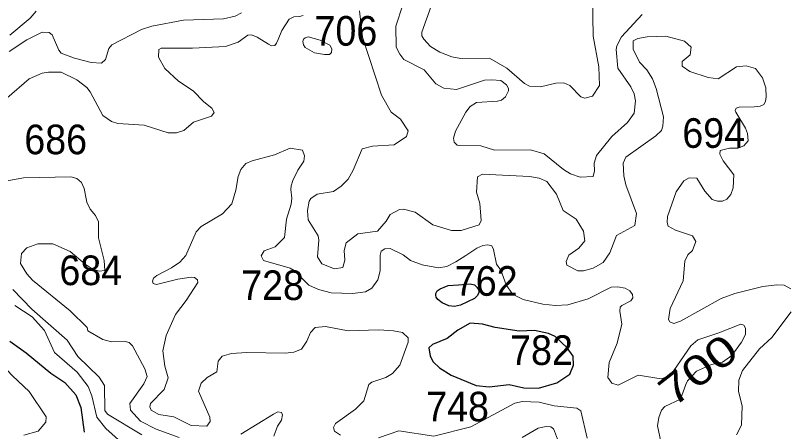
# Model space of a CAD drawing. Extents: x 499.9 to 555.3, y 9281.5 to 9336.8.
# Drawn here: x 535.084 to 539.258, y 9293.797 to 9296.044 of the extents above; entities that cross this region are included whole.
import ezdxf
from ezdxf.enums import TextEntityAlignment as Align

# ---------------------------------------------------------------- set-up
doc = ezdxf.new("R2010")
doc.units = 0
doc.header["$LTSCALE"] = 0.064
doc.layers.add('1', color=7, linetype='Continuous', lineweight=25)
doc.layers.add('2', color=7, linetype='Continuous', lineweight=13)
doc.layers.add('21', color=7, linetype='Continuous')
doc.layers.add('61', color=7, linetype='Continuous')

msp = doc.modelspace()

# ---------------------------------------------------------------- linework, layer by layer
at = {"layer": '1'}
for points in [[(537.4228, 9294.5846), (537.4787, 9294.5898), (537.5424, 9294.595), (537.5658, 9294.5885), (537.5788, 9294.5768), (537.5879, 9294.5599), (537.5892, 9294.5469), (537.5814, 9294.5313), (537.5645, 9294.5144), (537.4904, 9294.4793), (537.4566, 9294.4715), (537.4267, 9294.4754), (537.3904, 9294.491), (537.367, 9294.5105), (537.3579, 9294.5222), (537.3566, 9294.5326), (537.3566, 9294.5417), (537.3644, 9294.556), (537.38, 9294.5677)], [(537.7533, 9294.0502), (537.8313, 9294.0328), (537.9118, 9294.0312), (538.0102, 9294.0608), (538.0815, 9294.1064), (538.1011, 9294.1558), (538.0995, 9294.2037), (538.0667, 9294.2489), (538.0019, 9294.3098), (537.9651, 9294.3258), (537.8901, 9294.3419), (537.8073, 9294.3397), (537.6769, 9294.3579), (537.6079, 9294.3772), (537.542, 9294.3819), (537.4761, 9294.3435), (537.4185, 9294.2996), (537.3391, 9294.2674), (537.319, 9294.2488), (537.3266, 9294.2033), (537.3412, 9294.1731), (537.3756, 9294.1403), (537.4393, 9294.1005), (537.5738, 9294.0447), (537.6438, 9294.0385)]]:
    msp.add_lwpolyline(points, close=True, dxfattribs=at)
msp.add_lwpolyline([(535.0529, 9294.2857), (535.1417, 9294.2225), (535.2756, 9294.1122), (535.3504, 9294.0611), (535.4099, 9293.9956), (535.4371, 9293.9261), (535.4546, 9293.7933)], dxfattribs=at)
at = {"layer": '2'}
for points in [[(538.2039, 9296.1475), (538.2065, 9295.9316), (538.2382, 9295.7661), (538.2414, 9295.6658), (538.2035, 9295.6084), (538.1626, 9295.5969), (538.1403, 9295.6043), (538.0812, 9295.6658), (538.0479, 9295.6789), (538.0051, 9295.6774), (537.9222, 9295.6586), (537.862, 9295.6622), (537.8356, 9295.6763), (537.7404, 9295.7593), (537.646, 9295.8128), (537.4915, 9295.8116), (537.4433, 9295.8203), (537.3771, 9295.8456), (537.3279, 9295.8767), (537.291, 9295.915), (537.2814, 9295.9337), (537.2803, 9295.9531), (537.3307, 9296.094)], [(537.1783, 9296.1018), (537.1401, 9295.9856), (537.1418, 9295.8719), (537.1609, 9295.8337), (537.1841, 9295.8056), (537.2927, 9295.7507), (537.3566, 9295.6747), (537.3993, 9295.6509), (537.4687, 9295.6429), (537.6199, 9295.6933), (537.6596, 9295.6967), (537.7082, 9295.6918), (537.7384, 9295.6694), (537.7495, 9295.6493), (537.7491, 9295.6357), (537.7337, 9295.6034), (537.7114, 9295.5871), (537.689, 9295.5806), (537.5769, 9295.5742), (537.5422, 9295.5529), (537.5188, 9295.5222), (537.4626, 9295.4181), (537.4524, 9295.3817), (537.4563, 9295.3602), (537.471, 9295.3426), (537.4824, 9295.3407), (537.5992, 9295.34), (537.6741, 9295.3167), (537.8674, 9295.3176), (537.9421, 9295.2956), (538.0458, 9295.212), (538.0839, 9295.1885), (538.1363, 9295.17), (538.2064, 9295.174), (538.2142, 9295.2053), (538.213, 9295.2456), (538.2246, 9295.2866), (538.3072, 9295.3904), (538.392, 9295.4658), (538.4283, 9295.5156), (538.4354, 9295.583), (538.429, 9295.6204), (538.4099, 9295.6586), (538.3395, 9295.7583), (538.3306, 9295.8598), (538.3339, 9295.8795), (538.3595, 9295.929), (538.4708, 9296.0487)], [(534.8283, 9296.0412), (534.8036, 9295.9961), (534.679, 9295.8218), (534.535, 9295.5671), (534.5183, 9295.5232), (534.4883, 9295.4), (534.479, 9295.3173), (534.4909, 9295.2354), (534.501, 9295.1934), (534.5504, 9295.078), (534.5454, 9295.0118), (534.5078, 9294.8477), (534.5171, 9294.7824), (534.5786, 9294.7153), (534.6862, 9294.6676), (534.7086, 9294.6428), (534.7663, 9294.5461), (534.8853, 9294.2893), (535.0681, 9294.0969), (535.1585, 9294.0129), (535.2491, 9293.876), (535.2473, 9293.8475), (535.206, 9293.7982), (535.1292, 9293.7775)], [(536.6393, 9296.0436), (536.6194, 9296.0384), (536.589, 9296.0363), (536.5644, 9296.0234), (536.5244, 9295.9617), (536.5044, 9295.9143), (536.4945, 9295.8931), (536.4868, 9295.882), (536.4687, 9295.8797), (536.4518, 9295.8882), (536.3903, 9295.9258), (536.3599, 9295.9391), (536.3406, 9295.9371), (536.2878, 9295.8987), (536.2201, 9295.8767), (536.0403, 9295.8662), (535.8709, 9295.8673), (535.8597, 9295.8595), (535.8574, 9295.8185), (535.8908, 9295.7574), (535.9651, 9295.6881), (536.0447, 9295.6366), (536.1023, 9295.5775), (536.1461, 9295.5429), (536.159, 9295.5197), (536.1438, 9295.4999), (536.0467, 9295.4683), (535.994, 9295.4232), (535.9552, 9295.4104), (535.909, 9295.4106), (535.7801, 9295.4517), (535.6378, 9295.4604), (535.603, 9295.4706), (535.556, 9295.5032), (535.4879, 9295.6315), (535.4694, 9295.6547), (535.4163, 9295.6967), (535.3313, 9295.7365), (535.2627, 9295.7381), (535.2277, 9295.7319), (535.1586, 9295.7014), (535.0365, 9295.597)], [(535.0491, 9295.8485), (535.1456, 9295.9124), (535.2279, 9295.9527), (535.2661, 9295.9513), (535.2825, 9295.9386), (535.3188, 9295.8556), (535.3311, 9295.8399), (535.4025, 9295.8138), (535.4939, 9295.79), (535.5483, 9295.786), (535.5702, 9295.806), (535.588, 9295.8647), (535.6058, 9295.8845), (535.7658, 9295.9671), (535.8214, 9295.9865), (535.9917, 9296.0183), (536.208, 9296.0248), (536.271, 9296.039), (536.3065, 9296.058)], [(535.1955, 9296.0667), (535.1643, 9296.0289), (535.054, 9295.9376)], [(537.0627, 9295.6129), (536.9595, 9295.9258), (536.9444, 9296.0685)], [(539.2755, 9294.5682), (539.2384, 9294.587), (539.1995, 9294.589), (539.1246, 9294.5808), (538.9728, 9294.5427), (538.8979, 9294.5161), (538.6797, 9294.3922), (538.6432, 9294.3809), (538.621, 9294.3884), (538.614, 9294.4021), (538.6234, 9294.4615), (538.6932, 9294.6114), (538.7017, 9294.717), (538.719, 9294.7513), (538.7445, 9294.7744), (538.7615, 9294.823), (538.7435, 9294.8535), (538.6521, 9294.8836), (538.6117, 9294.9051), (538.606, 9294.9265), (538.609, 9294.9576), (538.6552, 9295.092), (538.6963, 9295.1501), (538.7249, 9295.1663), (538.7676, 9295.1643), (538.81, 9295.0955), (538.8499, 9295.0501), (538.8794, 9295.0408), (538.9064, 9295.0409), (538.9301, 9295.0517), (538.9503, 9295.0761), (538.9627, 9295.1127), (538.9671, 9295.1823), (538.9099, 9295.2591), (538.8912, 9295.2953), (538.8935, 9295.314), (538.9432, 9295.3274), (538.9885, 9295.3267), (539.0211, 9295.3405), (539.0443, 9295.3666), (539.0404, 9295.4063), (539.0298, 9295.4357), (538.9777, 9295.5208), (538.9751, 9295.5313), (538.979, 9295.5424), (538.9956, 9295.5485), (539.0777, 9295.5504), (539.1092, 9295.5534), (539.129, 9295.562), (539.1383, 9295.5784), (539.1418, 9295.6038), (539.1406, 9295.6535), (539.1225, 9295.707), (539.0846, 9295.7569), (539.034, 9295.7713), (538.9824, 9295.7663), (538.8818, 9295.7022), (538.8284, 9295.7085), (538.7292, 9295.7411), (538.6885, 9295.7689), (538.6872, 9295.7947), (538.7309, 9295.8317), (538.7374, 9295.8717), (538.7008, 9295.9047), (538.6002, 9295.9323), (538.4985, 9295.929), (538.4484, 9295.9195), (538.4238, 9295.907), (538.4231, 9295.8624), (538.4575, 9295.7913), (538.4964, 9295.7502), (538.5274, 9295.7006), (538.5466, 9295.6498), (538.5865, 9295.4962), (538.5834, 9295.4454), (538.5754, 9295.4231), (538.5453, 9295.3945), (538.3827, 9295.2791), (538.3691, 9295.2454), (538.3721, 9295.1772), (538.3841, 9295.1289), (538.4415, 9294.975), (538.4312, 9294.9087), (538.3338, 9294.8546), (538.2969, 9294.761), (538.2602, 9294.7102), (538.207, 9294.6786), (538.1547, 9294.6639), (538.1243, 9294.6639), (538.064, 9294.6953)], [(538.154, 9294.878), (538.1148, 9294.9428), (538.0443, 9294.9903), (538.0093, 9295.0785), (537.9567, 9295.1473), (537.9142, 9295.1649), (537.8634, 9295.1746), (537.608, 9295.1872), (537.5822, 9295.1728), (537.5761, 9295.0891), (537.5949, 9295.0291), (537.6013, 9294.9362), (537.591, 9294.9135), (537.4925, 9294.882), (537.4405, 9294.8824), (537.3406, 9294.9138), (537.2442, 9294.9807), (537.1823, 9294.9977), (537.1598, 9294.9964), (537.1088, 9294.9681), (537.0884, 9294.9322), (537.0411, 9294.8791), (536.934, 9294.8644), (536.8718, 9294.8158), (536.86, 9294.7737), (536.8644, 9294.7227), (536.8529, 9294.6829), (536.8082, 9294.6753), (536.7396, 9294.7018), (536.7168, 9294.7395), (536.7245, 9294.8302), (536.7201, 9294.8533), (536.6658, 9294.9401), (536.6627, 9294.9909), (536.6721, 9295.0402), (536.681, 9295.0557), (536.7151, 9295.079), (536.8026, 9295.0937), (536.8439, 9295.1223), (536.8825, 9295.1593), (536.91, 9295.2084), (536.959, 9295.324), (537.0135, 9295.3371), (537.1313, 9295.3451), (537.1978, 9295.3898), (537.2065, 9295.4207), (537.166, 9295.4828), (537.1147, 9295.5219), (537.0627, 9295.6129)], [(536.8402, 9293.7778), (536.8089, 9293.7987), (536.8029, 9293.8187), (536.8131, 9293.8402), (536.9229, 9293.917), (536.9671, 9293.9625), (536.9947, 9294.0505), (537.0102, 9294.0639), (537.0859, 9294.0894), (537.1218, 9294.1096), (537.1617, 9294.1557), (537.2068, 9294.2787), (537.2059, 9294.3037), (537.1763, 9294.3316), (537.1271, 9294.341), (537.0485, 9294.3455), (536.8822, 9294.3408), (536.7598, 9294.3643), (536.704, 9294.3581), (536.679, 9294.3317), (536.6596, 9294.2843), (536.6301, 9294.2408), (536.5879, 9294.2252), (536.5424, 9294.2199), (536.334, 9294.223), (536.2512, 9294.218), (536.2016, 9294.204), (536.1805, 9294.1767), (536.1724, 9294.1186), (536.1209, 9294.0887), (536.0871, 9294.0579), (536.0727, 9294.0147), (536.1342, 9293.8753), (536.1369, 9293.8507), (536.1189, 9293.8253), (536.0335, 9293.8298), (535.9407, 9293.8756), (535.859, 9293.8884), (535.8167, 9293.912), (535.8098, 9293.9295), (535.8145, 9293.9492), (535.8872, 9294.0242), (535.9094, 9294.0876), (535.8923, 9294.1498), (535.8812, 9294.2318), (535.8984, 9294.3146), (535.9483, 9294.4295), (536.006, 9294.5048), (536.0698, 9294.6025), (536.0686, 9294.616), (536.0519, 9294.6279), (536.0336, 9294.6302), (535.9622, 9294.62), (535.8463, 9294.5909), (535.8278, 9294.5954), (535.8239, 9294.6091), (535.8301, 9294.6258), (535.8483, 9294.6401), (535.9278, 9294.6802), (535.972, 9294.7122), (536.0047, 9294.7475), (536.0606, 9294.8748), (536.0883, 9294.9044), (536.2026, 9294.9727), (536.254, 9295.027), (536.2754, 9295.0998), (536.287, 9295.1747), (536.3026, 9295.2122), (536.3291, 9295.2434), (536.3643, 9295.2594), (536.4836, 9295.2907), (536.5693, 9295.3274), (536.6348, 9295.316), (536.6462, 9295.285), (536.6432, 9295.2577), (536.6108, 9295.2081), (536.5834, 9295.1521), (536.5737, 9295.1236), (536.5724, 9295.1044), (536.578, 9295.0578), (536.5741, 9295.024), (536.5498, 9294.9431)], [(534.8409, 9295.1145), (535.1271, 9295.1669), (535.383, 9295.1725), (535.4166, 9295.1625), (535.4408, 9295.1413), (535.456, 9295.1093), (535.4674, 9295.0447), (535.4704, 9295.0363), (535.4879, 9294.9982), (535.5161, 9294.9633), (535.5323, 9294.9296), (535.5326, 9294.8437), (535.5641, 9294.7203), (535.567, 9294.6659)], [(536.5498, 9294.9431), (536.5382, 9294.8453), (536.4882, 9294.7935), (536.4288, 9294.7734), (536.4114, 9294.745), (536.4242, 9294.7213)], [(538.064, 9294.6953), (538.0602, 9294.715), (538.0751, 9294.7489), (538.1298, 9294.7865), (538.1626, 9294.8273), (538.154, 9294.878)], [(535.2856, 9294.8103), (535.2048, 9294.8101), (535.1448, 9294.7897), (535.1158, 9294.7591), (535.1111, 9294.7046), (535.1463, 9294.6479), (535.1755, 9294.6151), (535.3798, 9294.4491), (535.4725, 9294.3579), (535.4757, 9294.3409), (535.5571, 9294.2931), (535.603, 9294.2821), (535.6765, 9294.2832), (535.6979, 9294.2769), (535.7175, 9294.2589), (535.7835, 9294.1346), (535.7963, 9294.0933), (535.7787, 9294.0552), (535.7015, 9293.9475), (535.705, 9293.9125), (535.7601, 9293.8529), (535.8446, 9293.8095), (535.9686, 9293.7646)], [(535.567, 9294.6659), (535.537, 9294.6627), (535.4982, 9294.6763), (535.4616, 9294.7), (535.3803, 9294.7699), (535.2856, 9294.8103)], [(537.0433, 9294.616), (537.0549, 9294.6654), (537.0551, 9294.6924), (537.0553, 9294.7486), (537.0604, 9294.7712), (537.081, 9294.7835), (537.1087, 9294.7844), (537.1793, 9294.7514), (537.2195, 9294.7206), (537.2826, 9294.6974), (537.3704, 9294.6817), (537.4158, 9294.6887), (537.4648, 9294.7126), (537.5182, 9294.748), (537.5777, 9294.7871), (537.6112, 9294.8006), (537.637, 9294.8049), (537.659, 9294.7999), (537.6688, 9294.7792), (537.685, 9294.7003), (537.7081, 9294.6685), (537.7369, 9294.5896), (537.7711, 9294.5394), (537.8276, 9294.5095), (537.9356, 9294.4853), (538.0026, 9294.4777), (538.0696, 9294.4805), (538.1793, 9294.5133), (538.3043, 9294.5759), (538.3386, 9294.5781), (538.3798, 9294.5713), (538.4042, 9294.5561), (538.4195, 9294.537), (538.4212, 9294.5188), (538.4103, 9294.5033), (538.3611, 9294.4773), (538.3535, 9294.468), (538.3501, 9294.4474), (538.3622, 9294.3758), (538.3371, 9294.2746), (538.2927, 9294.1696), (538.2863, 9294.0881), (538.3074, 9294.0587), (538.3416, 9294.0469), (538.4508, 9294.1017), (538.5739, 9294.0814), (538.6227, 9294.0972), (538.7342, 9294.2602), (538.7728, 9294.2924), (538.8863, 9294.3295), (539.0049, 9294.3768), (539.0205, 9294.3713), (539.0305, 9294.3545), (539.03, 9294.3203), (539.009, 9294.279), (538.9559, 9294.2068), (538.9066, 9294.1722), (538.8472, 9294.1587), (538.7649, 9294.1223), (538.7163, 9294.0704), (538.7069, 9294.0508), (538.6867, 9293.9914), (538.6782, 9293.9719), (538.5943, 9293.9327), (538.5769, 9293.9118), (538.5609, 9293.873), (538.5551, 9293.8276), (538.5725, 9293.7424)], [(536.4242, 9294.7213), (536.5694, 9294.6783), (536.5908, 9294.6667), (536.6706, 9294.5876), (536.7215, 9294.5646), (536.7898, 9294.5461), (536.9066, 9294.543), (536.976, 9294.5521), (537.011, 9294.5717), (537.0433, 9294.616)], [(535.7666, 9293.7796), (535.5814, 9293.8904), (535.5672, 9293.9105), (535.5655, 9294.0451), (535.5367, 9294.0911), (535.422, 9294.2027), (535.3631, 9294.2904), (535.1731, 9294.4574), (535.0692, 9294.5645)], [(535.081, 9294.4772), (535.1748, 9294.4159), (535.2412, 9294.3423), (535.2952, 9294.224), (535.4176, 9294.1167), (535.4779, 9294.0405), (535.4961, 9293.9899), (535.5238, 9293.8741), (535.5717, 9293.8125), (535.6742, 9293.7234)], [(539.1057, 9294.2437), (539.1729, 9294.3047), (539.2778, 9294.4429)], [(539.0085, 9293.8322), (539.0116, 9293.9358), (538.9926, 9294.0137), (538.9947, 9294.0746), (539.0146, 9294.1268), (539.1057, 9294.2437)], [(538.1747, 9293.7616), (538.1398, 9293.9095), (538.1178, 9293.9233), (537.9962, 9293.9355), (537.9149, 9293.9558), (537.8257, 9293.9599), (537.7838, 9293.9494), (537.545, 9293.8222), (537.3451, 9293.7727), (537.156, 9293.801), (537.046, 9293.7626)], [(536.3021, 9293.7819), (536.4789, 9293.8914), (536.5023, 9293.9033), (536.522, 9293.9006), (536.5268, 9293.8876), (536.5223, 9293.859), (536.5011, 9293.8265), (536.4811, 9293.7724)], [(538.9819, 9293.7791), (539.0085, 9293.8322)], [(537.8227, 9293.7655), (537.9095, 9293.8156), (537.9528, 9293.8246), (537.9776, 9293.823), (537.9915, 9293.8117), (537.9985, 9293.7996), (538.0297, 9293.7131)]]:
    msp.add_lwpolyline(points, dxfattribs=at)
msp.add_lwpolyline([(536.6508, 9295.8702), (536.7013, 9295.8412), (536.754, 9295.8323), (536.7823, 9295.833), (536.7919, 9295.8427), (536.7941, 9295.8642), (536.7837, 9295.8828), (536.7303, 9295.911), (536.6656, 9295.9274), (536.65, 9295.9229), (536.6404, 9295.9147), (536.6374, 9295.9028), (536.6404, 9295.8843)], close=True, dxfattribs=at)

# ---------------------------------------------------------------- texts
at = {"layer": '21', "width": 0.95}
for s, p in [('706', (536.7006, 9295.8804)), ('686', (535.1318, 9295.2942)), ('694', (538.6888, 9295.3287)), ('684', (535.3215, 9294.5874)), ('728', (536.3041, 9294.507)), ('762', (537.4591, 9294.53)), ('782', (537.7579, 9294.1565)), ('748', (537.3041, 9293.8515))]:
    msp.add_text(s, height=0.16, dxfattribs=at).set_placement(p)
at = {"layer": '61', "width": 1.3}
msp.add_text('700', height=0.16, rotation=37.942, dxfattribs=at).set_placement((538.8228, 9294.066), align=Align.CENTER)

doc.saveas('drawing.dxf')
